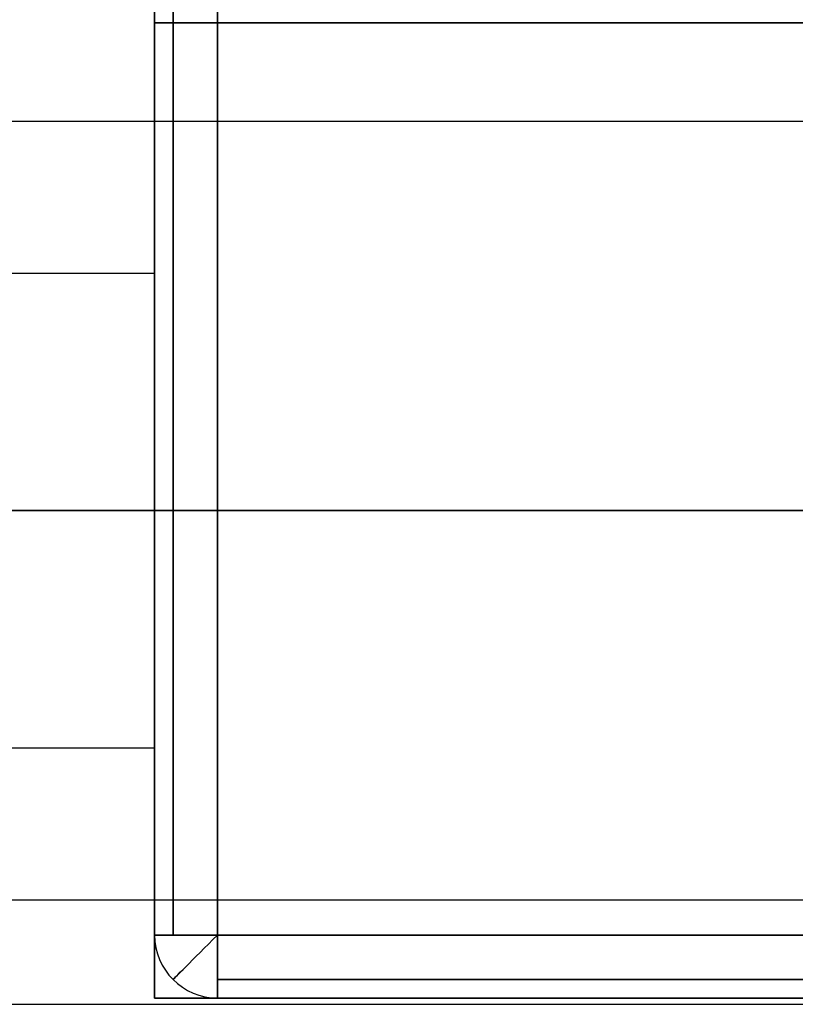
# Model space of a CAD drawing. Header units: millimetres. Extents: x -332 to 332, y -5 to 968.
# Tile 636 of 656: x -37 to -25, y 751 to 767. Entities that reach past the tile are written whole.
import ezdxf

# ---------------------------------------------------------------- set-up
doc = ezdxf.new("R2010")
doc.units = ezdxf.units.MM
doc.header["$MEASUREMENT"] = 0
doc.layers.add('IGES level 21', color=9, linetype='Continuous')
doc.layers.add('IGES level 38', color=9, linetype='Continuous')

msp = doc.modelspace()

# ---------------------------------------------------------------- linework, layer by layer
at = {"layer": 'IGES level 21', "color": 253, "extrusion": (1, 0, 7.10543e-15)}
msp.add_arc((759.284, 1700.593, -35), 8, 270, 345.5225, dxfattribs=at)
at = {"layer": 'IGES level 21', "color": 253, "extrusion": (1, 0, 0)}
for start, end in [(270, 345.5225), (194.4775, 270), (194.4775, 270)]:
    msp.add_arc((759.284, 1700.593, -35), 8, start, end, dxfattribs=at)
at = {"layer": 'IGES level 21', "color": 253}
for points in [[(-35, 767.03, 1698.593), (0, 767.03, 1698.593), (35, 767.03, 1698.593)], [(-35, 751.538, 1698.593), (-35, 759.284, 1698.593), (-35, 767.03, 1698.593)], [(-35, 767.03, 1698.593), (-35, 759.284, 1698.593), (-35, 751.538, 1698.593)], [(35, 767.03, 1698.593), (0, 767.03, 1698.593), (-35, 767.03, 1698.593)], [(-90, 765.468, 1705.668), (0, 765.468, 1705.668), (90, 765.468, 1705.668)], [(-35, 765.515, 1695.575), (-35, 759.284, 1695.575), (-35, 753.054, 1695.575)], [(-90, 763.055, 1693.538), (-62.5, 763.055, 1693.538), (-35, 763.055, 1693.538)], [(-35, 759.284, 1692.593), (-62.5, 759.284, 1692.593), (-90, 759.284, 1692.593)], [(-90, 759.284, 1708.593), (0, 759.284, 1708.593), (90, 759.284, 1708.593)], [(90, 759.284, 1708.593), (0, 759.284, 1708.593), (-90, 759.284, 1708.593)], [(-90, 759.284, 1692.593), (-62.5, 759.284, 1692.593), (-35, 759.284, 1692.593)], [(-35, 759.284, 1698.593), (-27.75, 759.284, 1698.593), (-20.5, 759.284, 1698.593)], [(-35, 759.284, 1692.593), (-35, 759.284, 1695.593), (-35, 759.284, 1698.593)], [(-90, 755.513, 1693.538), (-62.5, 755.513, 1693.538), (-35, 755.513, 1693.538)], [(-90, 753.1, 1705.668), (0, 753.1, 1705.668), (90, 753.1, 1705.668)], [(35, 751.538, 1698.593), (0, 751.538, 1698.593), (-35, 751.538, 1698.593)], [(-35, 751.538, 1698.593), (0, 751.538, 1698.593), (35, 751.538, 1698.593)], [(-90, 751.438, 1699.032), (0, 751.438, 1699.032), (90, 751.438, 1699.032)]]:
    msp.add_open_spline(points, degree=2, dxfattribs=at)
at = {"layer": 'IGES level 38', "extrusion": (0, 1, 0)}
for centre, start, end in [((34, 1697.593, 752.538), 0, 90), ((34, 1697.593, 752.538), 0, 90), ((34, 1694.593, 752.538), 270, 0), ((34, 1694.593, 752.538), 270, 0)]:
    msp.add_arc(centre, 1, start, end, dxfattribs=at)
at = {"layer": 'IGES level 38'}
for centre in [(-34, 752.538, 1697.593), (-34, 752.538, 1697.593), (-34, 752.538, 1694.593), (-34, 752.538, 1697.593), (-34, 752.538, 1696.093), (-34, 752.538, 1694.593)]:
    msp.add_arc(centre, 1, 180, 270, dxfattribs=at)
at = {"layer": 'IGES level 38', "extrusion": (0.707107, -0.707107, -5.0243e-15)}
for centre, start, end in [((508.083, 1694.593, -556.167), 180, 270), ((508.083, 1697.593, -556.167), 135, 180)]:
    msp.add_arc(centre, 1, start, end, dxfattribs=at)
at = {"layer": 'IGES level 38', "extrusion": (1, 0, 0)}
for centre, start, end in [((752.538, 1697.593, -34), 90, 180), ((752.538, 1697.593, -34), 90, 180), ((752.538, 1694.593, -34), 180, 270), ((752.538, 1694.593, -34), 180, 270)]:
    msp.add_arc(centre, 1, start, end, dxfattribs=at)
at = {"layer": 'IGES level 38'}
for points in [[(-35, 901.538, 1697.593), (-35, 827.038, 1697.593), (-35, 752.538, 1697.593)], [(-35, 752.538, 1694.593), (-35, 827.038, 1694.593), (-35, 901.538, 1694.593)], [(-35, 901.538, 1697.593), (-35, 827.038, 1697.593), (-35, 752.538, 1697.593)], [(-35, 752.538, 1694.593), (-35, 827.038, 1694.593), (-35, 901.538, 1694.593)], [(-34.707, 901.538, 1698.3), (-34.707, 827.038, 1698.3), (-34.707, 752.538, 1698.3)], [(-34.707, 752.538, 1693.886), (-34.707, 827.038, 1693.886), (-34.707, 901.538, 1693.886)], [(-34, 752.538, 1698.593), (-34, 827.038, 1698.593), (-34, 901.538, 1698.593)], [(-34, 901.538, 1693.593), (-34, 827.038, 1693.593), (-34, 752.538, 1693.593)], [(-34, 752.538, 1693.593), (-34, 827.038, 1693.593), (-34, 901.538, 1693.593)], [(-34, 752.538, 1698.593), (-34, 827.038, 1698.593), (-34, 901.538, 1698.593)], [(-35, 752.538, 1697.593), (-35, 752.538, 1696.093), (-35, 752.538, 1694.593)], [(-35, 752.538, 1697.593), (-35, 752.538, 1696.093), (-35, 752.538, 1694.593)], [(34, 752.538, 1698.593), (0, 752.538, 1698.593), (-34, 752.538, 1698.593)], [(-34, 752.538, 1693.593), (0, 752.538, 1693.593), (34, 752.538, 1693.593)], [(34, 752.538, 1693.593), (0, 752.538, 1693.593), (-34, 752.538, 1693.593)], [(34, 752.538, 1698.593), (0, 752.538, 1698.593), (-34, 752.538, 1698.593)], [(-34, 751.831, 1698.3), (0, 751.831, 1698.3), (34, 751.831, 1698.3)], [(34, 751.831, 1693.886), (0, 751.831, 1693.886), (-34, 751.831, 1693.886)], [(-34.634, 751.765, 1697.593), (-34.634, 751.765, 1696.093), (-34.634, 751.765, 1694.593)], [(-34, 751.538, 1697.593), (0, 751.538, 1697.593), (34, 751.538, 1697.593)], [(-34, 751.538, 1694.593), (-34, 751.538, 1696.093), (-34, 751.538, 1697.593)], [(34, 751.538, 1694.593), (0, 751.538, 1694.593), (-34, 751.538, 1694.593)], [(-34, 751.538, 1697.593), (-34, 751.538, 1696.093), (-34, 751.538, 1694.593)], [(-34, 751.538, 1694.593), (0, 751.538, 1694.593), (34, 751.538, 1694.593)], [(34, 751.538, 1697.593), (0, 751.538, 1697.593), (-34, 751.538, 1697.593)], [(-34, 751.538, 1696.093), (0, 751.538, 1696.093), (34, 751.538, 1696.093)]]:
    msp.add_open_spline(points, degree=2, dxfattribs=at)

doc.saveas('drawing.dxf')
